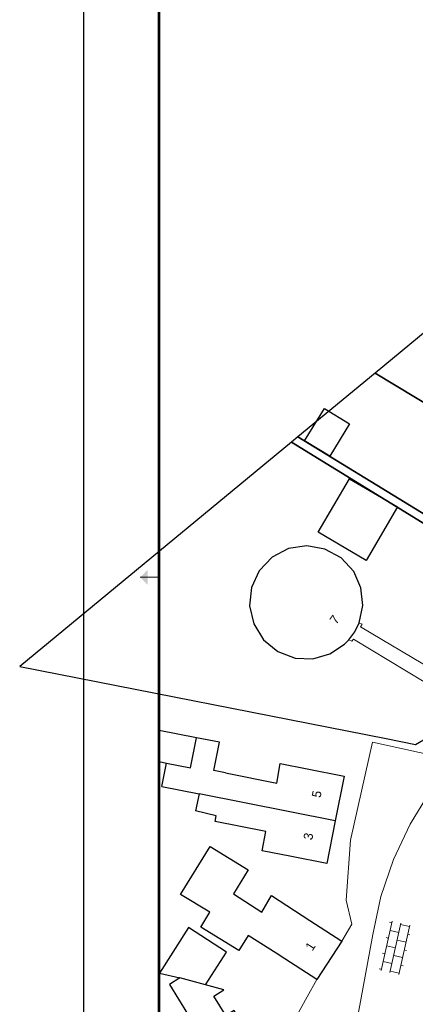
# Model space of a CAD drawing. Extents: x -1000932 to 2054797, y 285738 to 764020.
# Tile 259 of 656: x 40948 to 93189, y 526325 to 656401. Entities that reach past the tile are written whole.
import ezdxf

# ---------------------------------------------------------------- set-up
doc = ezdxf.new("R2010")
doc.units = 0
doc.header["$MEASUREMENT"] = 0
doc.layers.add('31.', color=7, linetype='CONTINUOUS')
for name, color, linetype, lineweight in [('B01', 1, 'CONTINUOUS', 30), ('B02', 1, 'CONTINUOUS', 30), ('B07', 1, 'CONTINUOUS', 30), ('B11', 1, 'CONTINUOUS', 30), ('B14', 1, 'CONTINUOUS', 30), ('S02', 7, 'CONTINUOUS', 0), ('V00', 7, 'CONTINUOUS', 0), ('X-XX-AL-TEKENBLAD-KADER-G', 7, 'CONTINUOUS', 30), ('X-XX-AL-TEKENBLAD-KADER-VOUWMARKERING-G', 7, 'CONTINUOUS', 13), ('Z02', 7, 'CONTINUOUS', 0)]:
    doc.layers.add(name, color=color, linetype=linetype, lineweight=lineweight)
doc.styles.add('Style-INTL_ISO_EQUAL', font='INTL_ISO_EQUAL.shx')

# ---------------------------------------------------------------- blocks, each defined once
blk = doc.blocks.new('SAL-TEKENBLAD-A0-841×841-SO')
at = {"layer": 'X-XX-AL-TEKENBLAD-KADER-VOUWMARKERING-G', "ltscale": 0.5}
h = blk.add_hatch(color=256, dxfattribs=at)
h.paths.add_polyline_path([(-824, 592), (-826, 594), (-824, 594)], flags=16)
h.paths.add_polyline_path([(-826, 594), (-824, 596), (-824, 594)], flags=16)
at = {"layer": 'X-XX-AL-TEKENBLAD-KADER-G', "ltscale": 0.5}
blk.add_line((-841, 841), (-841, 0), dxfattribs=at)
at = {"layer": 'X-XX-AL-TEKENBLAD-KADER-G', "ltscale": 0.5, "const_width": 0.7, "flags": 128}
blk.add_lwpolyline([(-821, 10), (-10, 10), (-10, 831), (-821, 831), (-821, 10)], close=True, dxfattribs=at)
at = {"layer": 'X-XX-AL-TEKENBLAD-KADER-VOUWMARKERING-G', "ltscale": 0.5}
blk.add_line((-821, 594), (-826, 594), dxfattribs=at)
blk = doc.blocks.new('S024')
at = {"layer": 'S02', "color": 7, "linetype": 'Continuous', "lineweight": 0}
for p, q in [((0.125, 0.15), (0.125, 0.12)), ((0.335, 0.15), (0.335, 0.12)), ((0.545, 0.15), (0.545, 0.12)), ((0, 0.12), (0.67, 0.12)), ((0, 0), (0.67, 0)), ((0.02, 0.12), (0.02, 0)), ((0.125, 0), (0.125, -0.1198)), ((0.23, 0.12), (0.23, 0)), ((0.335, 0), (0.335, -0.1198)), ((0.44, 0.12), (0.44, 0)), ((0.545, 0), (0.545, -0.1198)), ((0.65, 0.12), (0.65, 0)), ((0, -0.1198), (0.67, -0.1198)), ((0.02, -0.1198), (0.02, -0.1498)), ((0.23, -0.1198), (0.23, -0.1498)), ((0.44, -0.1198), (0.44, -0.1498)), ((0.65, -0.1198), (0.65, -0.1498))]:
    blk.add_line(p, q, dxfattribs=at)

msp = doc.modelspace()

# ---------------------------------------------------------------- linework, layer by layer
at = {"layer": '31.', "color": 7, "linetype": 'Continuous', "lineweight": 25, "ltscale": 10}
for points in [[(105577.04, 613881.904), (98330.04, 618338.904), (87896.04, 609719.904), (115409.04, 593113.904), (121267.04, 602673.904), (121958.04, 603806.904)], [(108753.04, 582251.904), (115409.04, 593113.904), (87896.04, 609719.904), (77693.04, 601290.904)], [(108184.04, 581322.904), (108753.04, 582251.904), (77693.04, 601290.904), (76834.04, 600580.904), (107687.04, 581628.904)], [(107687.04, 581628.904), (76834.04, 600580.904), (40948.04, 570935.904), (89358.04, 561443.904), (93233.04, 560656.904), (96815.04, 562768.904), (108184.04, 581322.904)]]:
    msp.add_lwpolyline(points, close=True, dxfattribs=at)
at = {"layer": 'B01', "flags": 128}
for points in [[(85057.144, 583489.921), (83407.073, 585296.439), (81262.516, 586474.197), (78852.698, 586897.306), (76435.202, 586520.542), (74268.427, 585384.176), (72583.976, 583609.672), (71561.895, 581386.703), (71311.434, 578952.877), (71859.363, 576568.34), (73147.116, 574487.971), (75037.046, 572934.136), (77327.144, 572072.921)], [(85762.144, 576717.921), (86253.632, 579012.252), (86010.674, 581346.024), (85057.144, 583489.921)], [(84419.144, 574493.921), (85188.199, 575547.011), (85762.144, 576717.921)], [(77327.144, 572072.921), (79659.513, 571981.894), (81906.418, 572614.073), (83849.144, 573907.921)], [(83849.144, 573907.921), (84142.144, 574192.921), (84419.144, 574493.921)], [(59732.144, 555079.921), (60346.144, 558188.921)], [(68103.144, 556895.921), (74907.144, 555550.921), (75341.144, 558152.921), (78892.144, 557448.921)], [(78892.144, 557448.921), (83798.144, 556485.921), (82628.144, 550550.921)], [(76602.144, 545877.921), (72946.144, 546601.921), (73454.144, 549171.921), (66761.144, 550494.921)], [(82628.144, 550550.921), (81515.144, 544908.921), (76602.144, 545877.921)], [(69168.144, 540932.921), (72926.144, 538499.921), (74206.144, 540679.921), (79272.144, 537398.921)], [(79272.144, 537398.921), (83472.144, 534678.921)], [(83472.144, 534678.921), (80182.144, 529598.921)], [(75982.144, 532318.921), (74816.144, 533073.921)], [(80182.144, 529598.921), (75982.144, 532318.921)], [(62108.144, 529802.921), (60728.144, 528953.921), (65492.144, 521208.921)], [(70142.144, 524078.921), (69259.144, 525514.921), (68156.144, 524836.921), (66568.144, 527419.921), (67900.144, 528238.921), (65493.144, 528888.921)]]:
    msp.add_lwpolyline(points, dxfattribs=at)
at = {"layer": 'B02', "flags": 128}
msp.add_lwpolyline([(65493.144, 528888.921), (68278.144, 533232.921), (63246.144, 536458.921), (59393.144, 530448.921), (62108.144, 529802.921)], dxfattribs=at)
at = {"layer": 'B07', "flags": 128}
for points in [[(60346.144, 558188.921), (63513.144, 557562.921), (64299.144, 561535.921)], [(82628.144, 550550.921), (64640.144, 554108.921)], [(65493.144, 528888.921), (62108.144, 529802.921)]]:
    msp.add_lwpolyline(points, dxfattribs=at)
at = {"layer": 'B11', "flags": 128}
for points in [[(68103.144, 556895.921), (66602.144, 557192.921), (67341.144, 560934.921), (64299.144, 561535.921)], [(59732.144, 555079.921), (64640.144, 554108.921)], [(64640.144, 554108.921), (64171.144, 551873.921)], [(66761.144, 550494.921), (66909.144, 551219.921), (64171.144, 551873.921)], [(74816.144, 533073.921), (71106.144, 535406.921), (69888.144, 533430.921), (64854.144, 536523.921), (66062.144, 538489.921), (62191.144, 540844.921), (66088.144, 547163.921), (71126.144, 544079.921), (69168.144, 540932.921)]]:
    msp.add_lwpolyline(points, dxfattribs=at)
at = {"layer": 'B14', "flags": 128}
for points in [[(81889.144, 598718.921), (78560.144, 600759.921), (81184.144, 605040.921), (84513.144, 602999.921), (81889.144, 598718.921)], [(90853.144, 592047.921), (86708.144, 584972.921), (80366.144, 588688.921), (84511.144, 595762.921), (90853.144, 592047.921)], [(64299.144, 561535.921), (59360.572, 562511.83)], [(59360.572, 558383.589), (60346.144, 558188.921)]]:
    msp.add_lwpolyline(points, dxfattribs=at)
at = {"layer": 'V00', "flags": 128}
for points in [[(85762.144, 576717.921), (86177.144, 576533.921), (85962.144, 576178.921), (102427.144, 566419.921)], [(101378.144, 564693.921), (85022.144, 574563.921), (84822.144, 574313.921), (84419.144, 574493.921)], [(97729.144, 558690.921), (87517.144, 560971.921), (84641.144, 547999.921), (84080.144, 540070.921), (84792.144, 536932.921), (83472.144, 534678.921)], [(97729.144, 558690.921), (92514.144, 550110.921)], [(92514.144, 550110.921), (90293.949, 545458.159), (88644.109, 540573.95), (87588.144, 535527.921)], [(59360.572, 506880.244), (82346.144, 509066.921), (82857.144, 509941.921), (87588.144, 535527.921)], [(80182.144, 529598.921), (78912.144, 527328.921)], [(78912.144, 527328.921), (77499.458, 524748.525), (75701.809, 522419.881), (73563.144, 520399.921)]]:
    msp.add_lwpolyline(points, dxfattribs=at)

# ---------------------------------------------------------------- block references
at = {"layer": 'S02', "xscale": 9999.999999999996, "yscale": 9999.999999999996, "zscale": 9999.999999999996, "rotation": 257.4090493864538}
msp.add_blockref('S024', (91294.144, 537049.921), dxfattribs=at)
at = {"layer": 'X-XX-AL-TEKENBLAD-KADER-G', "ltscale": 0.5, "xscale": 500, "yscale": 500, "zscale": 500}
msp.add_blockref('SAL-TEKENBLAD-A0-841×841-SO', (469860.572, 285738.49), dxfattribs=at)

# ---------------------------------------------------------------- texts
at = {"layer": 'Z02', "style": 'Style-INTL_ISO_EQUAL'}
for s, rotation, p in [('7', 53.04987227, (82747.144, 576430.921)), ('5', 78.86988892, (80670.144, 553543.921)), ('3', 78.86988892, (79567.144, 547954.921)), ('1', 57.04099013, (79593.144, 533287.921))]:
    msp.add_text(s, height=1200, rotation=rotation, dxfattribs=at).set_placement(p)

doc.saveas('drawing.dxf')
